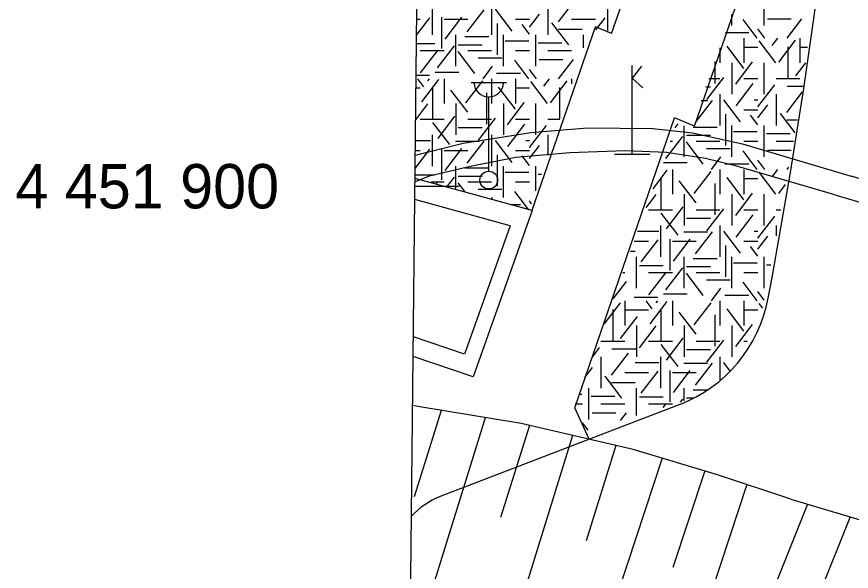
# Model space of a CAD drawing. Extents: x 419677 to 421689, y 4450851 to 4452923.
# Drawn here: x 420149.07 to 420196.13, y 4452064.01 to 4452095.3 of the extents above; entities that cross this region are included whole.
import ezdxf

# ---------------------------------------------------------------- set-up
doc = ezdxf.new("R2010")
doc.units = 0
for name, color, linetype in [('AA_HH', 7, 'Continuous'), ('Level 41', 7, 'Continuous'), ('Level 62', 7, 'Continuous'), ('Level 7', 7, 'Continuous')]:
    doc.layers.add(name, color=color, linetype=linetype)

msp = doc.modelspace()

# ---------------------------------------------------------------- linework, layer by layer
at = {"layer": 'AA_HH'}
for p, q in [((420183.774, 4452087.553), (420183.774, 4452092.553)), ((420184.304, 4452092.51), (420183.774, 4452091.83)), ((420183.774, 4452091.83), (420184.366, 4452091.295)), ((420174.685, 4452091.582), (420176.685, 4452091.582)), ((420175.685, 4452086.582), (420175.685, 4452090.775)), ((420182.774, 4452087.553), (420184.774, 4452087.553)), ((420171.525, 4452085.736), (420174.025, 4452085.736)), ((420173.001, 4452073.087), (420171.483, 4452068.207)), ((420175.492, 4452072.678), (420172.352, 4452062.584)), ((420177.974, 4452072.24), (420176.356, 4452067.041)), ((420180.416, 4452071.675), (420177.126, 4452061.099)), ((420182.858, 4452071.109), (420181.186, 4452065.732)), ((420185.465, 4452070.394), (420181.889, 4452059.576)), ((420187.861, 4452069.677), (420186.062, 4452064.234)), ((420190.239, 4452068.906), (420186.636, 4452058.007)), ((420193.651, 4452067.799), (420191.516, 4452062.437)), ((420196.057, 4452067.084), (420191.703, 4452056.149))]:
    msp.add_line(p, q, dxfattribs=at)
msp.add_lwpolyline([(420173.096, 4452234.536), (420705.284, 4452228.915), (420698.004, 4451534.891), (420165.768, 4451540.511)], close=True, dxfattribs=at)
for points in [[(420171.544, 4452087.482), (420174.251, 4452088.17), (420178.059, 4452088.774), (420181.255, 4452089.037), (420184.945, 4452089), (420187.17, 4452088.748), (420189.983, 4452088.136), (420196.126, 4452086.306)], [(420195.191, 4452085.246), (420189.602, 4452086.891), (420187.9, 4452087.304), (420185.715, 4452087.632), (420183.382, 4452087.734), (420180.256, 4452087.613), (420177.204, 4452087.366), (420174.734, 4452086.876), (420172.319, 4452086.297), (420171.528, 4452085.983)], [(420209.485, 4452082.163), (420202.089, 4452084.535), (420196.126, 4452086.306)], [(420195.191, 4452085.246), (420202.952, 4452082.966), (420209.47, 4452080.777)], [(420192.71, 4452068.08), (420188.584, 4452069.46), (420183.825, 4452070.885), (420177.522, 4452072.345), (420171.804, 4452073.284), (420171.394, 4452073.363)], [(420192.71, 4452068.08), (420200.718, 4452065.697), (420203.339, 4452064.651), (420206.531, 4452063.209), (420209.266, 4452062.079), (420209.273, 4452062.076)]]:
    msp.add_lwpolyline(points, dxfattribs=at)
msp.add_circle((420175.685, 4452086.082), 0.5, dxfattribs=at)
msp.add_arc((420175.685, 4452091.612), 0.837, 183.298, 356.9072, dxfattribs=at)
at = {"layer": 'Level 41'}
for p, q in [((420191.216, 4452094.803), (420191.216, 4452096.571)), ((420172.492, 4452096.043), (420172.492, 4452094.276)), ((420175.849, 4452096.043), (420175.849, 4452094.276)), ((420179.013, 4452096.043), (420179.013, 4452094.276)), ((420179.615, 4452095.005), (420180.564, 4452096.255)), ((420182.371, 4452096.043), (420182.371, 4452094.49)), ((420174.476, 4452094.445), (420175.426, 4452095.695)), ((420177.006, 4452094.479), (420176.057, 4452095.728)), ((420171.615, 4452094.255), (420172.363, 4452095.239)), ((420171.625, 4452095.159), (420171.82, 4452095.159)), ((420173.024, 4452095.271), (420173.024, 4452093.503)), ((420173.163, 4452095.159), (420174.506, 4452095.159)), ((420173.224, 4452094.025), (420174.173, 4452095.274)), ((420177.192, 4452095.159), (420177.98, 4452095.159)), ((420177.98, 4452094.713), (420178.539, 4452095.449)), ((420180.356, 4452095.159), (420181.699, 4452095.159)), ((420181.727, 4452094.562), (420182.242, 4452095.239)), ((420189.395, 4452094.803), (420189.395, 4452095.428)), ((420190.825, 4452094.094), (420190.023, 4452095.15)), ((420191.393, 4452095.176), (420192.735, 4452095.176)), ((420192.501, 4452094.094), (420193.33, 4452095.185)), ((420176.167, 4452094.921), (420176.167, 4452093.153)), ((420177.98, 4452094.319), (420177.574, 4452094.853)), ((420180.2, 4452093.708), (420179.251, 4452094.958)), ((420179.61, 4452094.599), (420180.953, 4452094.599)), ((420191.248, 4452094.094), (420190.854, 4452094.612)), ((420173.835, 4452092.508), (420173.835, 4452094.276)), ((420174.34, 4452094.178), (420175.683, 4452094.178)), ((420176.521, 4452092.508), (420176.521, 4452094.276)), ((420178.342, 4452092.508), (420178.342, 4452094.276)), ((420181.028, 4452093.535), (420181.028, 4452094.276)), ((420189.029, 4452094.406), (420190.341, 4452094.406)), ((420171.61, 4452093.793), (420172.646, 4452093.793)), ((420172.799, 4452092.411), (420173.748, 4452093.661)), ((420173.966, 4452093.722), (420175.309, 4452093.722)), ((420176.603, 4452093.933), (420177.946, 4452093.933)), ((420178.465, 4452093.827), (420179.808, 4452093.827)), ((420190.066, 4452094.094), (420190.066, 4452092.696)), ((420190.066, 4452094.094), (420190.066, 4452092.696)), ((420191.875, 4452092.696), (420190.926, 4452093.946)), ((420191.664, 4452093.677), (420191.981, 4452094.094)), ((420192.035, 4452092.731), (420192.984, 4452093.981)), ((420193.23, 4452094.094), (420193.23, 4452092.696)), ((420171.82, 4452093.392), (420173.163, 4452093.392)), ((420171.839, 4452092.132), (420172.788, 4452093.381)), ((420174.902, 4452092.097), (420173.952, 4452093.346)), ((420174.506, 4452093.392), (420175.849, 4452093.392)), ((420177.192, 4452093.392), (420177.98, 4452093.392)), ((420179.013, 4452093.392), (420180.356, 4452093.392)), ((420188.723, 4452093.552), (420188.723, 4452092.696)), ((420190.067, 4452092.38), (420189.118, 4452093.629)), ((420190.066, 4452093.58), (420190.854, 4452093.58)), ((420192.555, 4452093.592), (420192.555, 4452091.825)), ((420193.23, 4452093.58), (420193.657, 4452093.58)), ((420175.085, 4452092.985), (420176.428, 4452092.985)), ((420177.951, 4452091.799), (420177.149, 4452092.855)), ((420178.519, 4452092.881), (420179.861, 4452092.881)), ((420179.627, 4452091.799), (420180.456, 4452092.89)), ((420188.441, 4452092.764), (420188.441, 4452091.539)), ((420189.615, 4452091.503), (420190.564, 4452092.753)), ((420175.368, 4452091.799), (420175.905, 4452092.505)), ((420178.374, 4452091.799), (420177.98, 4452092.317)), ((420189.395, 4452092.696), (420189.395, 4452090.929)), ((420189.395, 4452092.696), (420189.395, 4452090.929)), ((420191.216, 4452090.929), (420191.216, 4452092.696)), ((420192.995, 4452091.959), (420193.56, 4452092.703)), ((420171.591, 4452092.005), (420172.353, 4452092.005)), ((420172.026, 4452091.347), (420171.682, 4452091.799)), ((420172.252, 4452091.679), (420172.343, 4452091.799)), ((420172.662, 4452092.18), (420174.005, 4452092.18)), ((420173.163, 4452091.799), (420173.163, 4452090.401)), ((420175.849, 4452091.799), (420175.849, 4452090.401)), ((420176.124, 4452092.111), (420177.467, 4452092.111)), ((420177.192, 4452091.799), (420177.192, 4452090.401)), ((420177.192, 4452091.799), (420177.192, 4452090.401)), ((420178.79, 4452091.382), (420179.107, 4452091.799)), ((420180.356, 4452091.799), (420180.356, 4452091.519)), ((420187.99, 4452090.628), (420188.939, 4452091.878)), ((420188.1, 4452091.812), (420188.723, 4452091.812)), ((420190.066, 4452091.812), (420190.854, 4452091.812)), ((420191.887, 4452091.812), (420193.23, 4452091.812)), ((420171.919, 4452090.505), (420172.869, 4452091.755)), ((420172.519, 4452091.332), (420172.519, 4452089.565)), ((420174.396, 4452090.436), (420175.345, 4452091.686)), ((420177.193, 4452090.085), (420176.244, 4452091.334)), ((420179.001, 4452090.401), (420178.052, 4452091.651)), ((420179.161, 4452090.436), (420180.11, 4452091.686)), ((420187.932, 4452091.342), (420188.183, 4452091.342)), ((420189.641, 4452090.277), (420190.591, 4452091.526)), ((420190.864, 4452090.208), (420191.813, 4452091.457)), ((420192.511, 4452091.378), (420193.412, 4452091.378)), ((420171.584, 4452091.285), (420171.82, 4452091.285)), ((420174.503, 4452089.91), (420173.554, 4452091.159)), ((420175.567, 4452091.011), (420175.567, 4452089.244)), ((420177.192, 4452091.285), (420177.98, 4452091.285)), ((420179.681, 4452091.297), (420179.681, 4452089.53)), ((420188.723, 4452090.929), (420188.723, 4452089.162)), ((420191.887, 4452090.929), (420191.887, 4452089.162)), ((420192.489, 4452089.891), (420193.377, 4452091.061)), ((420171.565, 4452089.477), (420172.257, 4452090.389)), ((420173.835, 4452090.401), (420173.835, 4452088.634)), ((420176.521, 4452090.401), (420176.521, 4452088.634)), ((420176.521, 4452090.401), (420176.521, 4452088.634)), ((420176.741, 4452089.208), (420177.69, 4452090.458)), ((420178.342, 4452088.634), (420178.342, 4452090.401)), ((420187.35, 4452089.331), (420188.3, 4452090.581)), ((420187.656, 4452090.572), (420188.023, 4452090.572)), ((420189.88, 4452089.365), (420188.931, 4452090.614)), ((420190.65, 4452090.605), (420190.854, 4452090.605)), ((420190.066, 4452090.045), (420190.854, 4452090.045)), ((420190.854, 4452089.599), (420191.413, 4452090.335)), ((420171.82, 4452089.517), (420173.163, 4452089.517)), ((420172.825, 4452088.438), (420173.776, 4452089.687)), ((420174.506, 4452089.517), (420175.849, 4452089.517)), ((420175.116, 4452088.333), (420176.065, 4452089.583)), ((420177.192, 4452089.517), (420177.98, 4452089.517)), ((420179.013, 4452089.517), (420179.689, 4452089.517)), ((420189.041, 4452089.807), (420189.041, 4452088.039)), ((420190.854, 4452089.205), (420190.448, 4452089.739)), ((420192.959, 4452088.745), (420192.125, 4452089.844)), ((420192.484, 4452089.485), (420193.096, 4452089.485)), ((420173.491, 4452088.088), (420172.541, 4452089.337)), ((420173.966, 4452089.047), (420175.309, 4452089.047)), ((420176.767, 4452087.982), (420177.717, 4452089.231)), ((420177.99, 4452087.913), (420178.939, 4452089.162)), ((420186.191, 4452089.033), (420186.366, 4452089.264)), ((420186.709, 4452087.394), (420186.709, 4452089.149)), ((420187.214, 4452089.064), (420188.557, 4452089.064)), ((420189.395, 4452087.394), (420189.395, 4452089.162)), ((420191.216, 4452087.394), (420191.216, 4452089.162)), ((420172.492, 4452088.634), (420172.492, 4452086.867)), ((420175.849, 4452088.634), (420175.849, 4452086.867)), ((420179.013, 4452088.634), (420179.013, 4452087.489)), ((420185.673, 4452087.297), (420186.622, 4452088.547)), ((420186.84, 4452088.608), (420188.183, 4452088.608)), ((420189.477, 4452088.819), (420190.82, 4452088.819)), ((420191.339, 4452088.713), (420192.682, 4452088.713)), ((420171.552, 4452088.31), (420172.407, 4452088.31)), ((420173.806, 4452088.277), (420175.149, 4452088.277)), ((420174.476, 4452087.036), (420175.426, 4452088.286)), ((420177.006, 4452087.07), (420176.057, 4452088.319)), ((420177.776, 4452088.31), (420177.98, 4452088.31)), ((420177.98, 4452087.304), (420178.539, 4452088.04)), ((420185.918, 4452088.278), (420186.037, 4452088.278)), ((420187.776, 4452086.983), (420186.826, 4452088.232)), ((420187.38, 4452088.278), (420188.723, 4452088.278)), ((420190.066, 4452088.278), (420190.854, 4452088.278)), ((420191.887, 4452088.278), (420192.873, 4452088.278)), ((420171.536, 4452086.741), (420172.363, 4452087.83)), ((420171.546, 4452087.75), (420171.82, 4452087.75)), ((420173.024, 4452087.862), (420173.024, 4452086.094)), ((420173.163, 4452087.75), (420174.506, 4452087.75)), ((420173.224, 4452086.616), (420174.173, 4452087.865)), ((420177.192, 4452087.75), (420177.98, 4452087.75)), ((420187.959, 4452087.871), (420189.302, 4452087.871)), ((420190.825, 4452086.685), (420190.023, 4452087.741)), ((420191.393, 4452087.767), (420192.735, 4452087.767)), ((420176.167, 4452087.512), (420176.167, 4452085.744)), ((420177.98, 4452086.91), (420177.574, 4452087.444)), ((420185.536, 4452087.066), (420186.879, 4452087.066)), ((420188.242, 4452086.685), (420188.779, 4452087.391)), ((420191.248, 4452086.685), (420190.854, 4452087.203)), ((420173.835, 4452085.581), (420173.835, 4452086.867)), ((420174.34, 4452086.769), (420175.683, 4452086.769)), ((420176.521, 4452085.099), (420176.521, 4452086.867)), ((420178.342, 4452085.476), (420178.342, 4452086.867)), ((420184.949, 4452085.596), (420185.743, 4452086.641)), ((420186.037, 4452086.685), (420186.037, 4452085.287)), ((420188.723, 4452086.685), (420188.723, 4452085.287)), ((420188.998, 4452086.997), (420190.341, 4452086.997)), ((420190.066, 4452086.685), (420190.066, 4452085.287)), ((420190.066, 4452086.685), (420190.066, 4452085.287)), ((420191.664, 4452086.268), (420191.981, 4452086.685)), ((420192.501, 4452086.685), (420192.604, 4452086.82)), ((420171.532, 4452086.384), (420172.646, 4452086.384)), ((420173.345, 4452085.722), (420173.748, 4452086.252)), ((420173.966, 4452086.313), (420175.309, 4452086.313)), ((420176.603, 4452086.524), (420177.946, 4452086.524)), ((420178.465, 4452086.418), (420178.656, 4452086.418)), ((420185.393, 4452086.218), (420185.393, 4452084.451)), ((420187.27, 4452085.322), (420188.219, 4452086.572)), ((420190.067, 4452084.971), (420189.118, 4452086.22)), ((420190.066, 4452086.171), (420190.854, 4452086.171)), ((420191.875, 4452085.287), (420190.926, 4452086.537)), ((420172.436, 4452085.983), (420173.163, 4452085.983)), ((420172.732, 4452085.898), (420172.788, 4452085.972)), ((420174.331, 4452085.438), (420173.952, 4452085.937)), ((420174.506, 4452085.983), (420175.849, 4452085.983)), ((420177.192, 4452085.983), (420177.98, 4452085.983)), ((420187.377, 4452084.796), (420186.428, 4452086.045)), ((420188.441, 4452085.897), (420188.441, 4452084.13)), ((420192.035, 4452085.322), (420192.421, 4452085.83)), ((420175.085, 4452085.576), (420176.428, 4452085.576)), ((420177.943, 4452084.401), (420177.149, 4452085.446)), ((420184.562, 4452084.525), (420185.131, 4452085.275)), ((420186.709, 4452085.287), (420186.709, 4452083.52)), ((420189.395, 4452085.287), (420189.395, 4452083.52)), ((420189.395, 4452085.287), (420189.395, 4452083.52)), ((420189.615, 4452084.094), (420190.564, 4452085.344)), ((420191.216, 4452083.52), (420191.216, 4452085.287)), ((420175.836, 4452085.006), (420175.905, 4452085.096)), ((420178.1, 4452084.75), (420177.98, 4452084.908)), ((420176.894, 4452084.702), (420177.467, 4452084.702)), ((420184.694, 4452084.403), (420186.037, 4452084.403)), ((420185.699, 4452083.324), (420186.65, 4452084.573)), ((420187.38, 4452084.403), (420188.723, 4452084.403)), ((420187.99, 4452083.219), (420188.939, 4452084.469)), ((420190.066, 4452084.403), (420190.854, 4452084.403)), ((420191.887, 4452084.403), (420192.157, 4452084.403)), ((420186.365, 4452082.974), (420185.415, 4452084.223)), ((420186.84, 4452083.933), (420188.183, 4452083.933)), ((420189.641, 4452082.868), (420190.591, 4452084.117)), ((420190.864, 4452082.799), (420191.813, 4452084.048)), ((420185.366, 4452083.52), (420185.366, 4452081.753)), ((420188.723, 4452083.52), (420188.723, 4452081.753)), ((420191.887, 4452083.52), (420191.887, 4452082.942)), ((420184.081, 4452083.196), (420185.281, 4452083.196)), ((420186.68, 4452083.163), (420188.023, 4452083.163)), ((420187.35, 4452081.922), (420188.3, 4452083.172)), ((420189.88, 4452081.956), (420188.931, 4452083.205)), ((420190.65, 4452083.196), (420190.854, 4452083.196)), ((420190.854, 4452082.19), (420191.413, 4452082.926)), ((420183.879, 4452082.636), (420184.694, 4452082.636)), ((420184.287, 4452081.466), (420185.237, 4452082.716)), ((420185.898, 4452082.748), (420185.898, 4452080.98)), ((420186.037, 4452082.636), (420187.38, 4452082.636)), ((420186.098, 4452081.502), (420187.047, 4452082.751)), ((420189.041, 4452082.398), (420189.041, 4452080.63)), ((420190.066, 4452082.636), (420190.854, 4452082.636)), ((420183.677, 4452082.076), (420183.948, 4452082.076)), ((420190.854, 4452081.796), (420190.448, 4452082.33)), ((420184.023, 4452079.985), (420184.023, 4452081.753)), ((420186.709, 4452079.985), (420186.709, 4452081.753)), ((420187.214, 4452081.655), (420188.557, 4452081.655)), ((420189.395, 4452079.985), (420189.395, 4452081.753)), ((420191.216, 4452079.985), (420191.216, 4452081.753)), ((420184.177, 4452081.27), (420185.52, 4452081.27)), ((420185.673, 4452079.888), (420186.622, 4452081.138)), ((420186.84, 4452081.199), (420188.183, 4452081.199)), ((420189.477, 4452081.41), (420190.82, 4452081.41)), ((420191.339, 4452081.304), (420191.584, 4452081.304)), ((420183.24, 4452080.869), (420183.351, 4452080.869)), ((420184.694, 4452080.869), (420186.037, 4452080.869)), ((420184.713, 4452079.609), (420185.662, 4452080.858)), ((420187.776, 4452079.574), (420186.826, 4452080.823)), ((420187.38, 4452080.869), (420188.723, 4452080.869)), ((420190.066, 4452080.869), (420190.854, 4452080.869)), ((420182.704, 4452079.383), (420183.451, 4452080.367)), ((420187.959, 4452080.462), (420189.302, 4452080.462)), ((420190.825, 4452079.276), (420190.023, 4452080.332)), ((420191.393, 4452080.358), (420191.41, 4452080.358)), ((420185.536, 4452079.657), (420186.879, 4452079.657)), ((420188.242, 4452079.276), (420188.779, 4452079.982)), ((420188.998, 4452079.588), (420190.341, 4452079.588)), ((420191.217, 4452079.317), (420190.854, 4452079.794)), ((420182.187, 4452077.954), (420183.105, 4452079.163)), ((420183.351, 4452079.276), (420183.351, 4452077.878)), ((420183.884, 4452079.482), (420185.227, 4452079.482)), ((420184.9, 4452078.824), (420184.556, 4452079.276)), ((420184.793, 4452077.982), (420185.743, 4452079.232)), ((420185.126, 4452079.156), (420185.217, 4452079.276)), ((420186.037, 4452079.276), (420186.037, 4452077.878)), ((420187.27, 4452077.913), (420188.219, 4452079.163)), ((420188.723, 4452079.276), (420188.723, 4452077.878)), ((420190.066, 4452079.276), (420190.066, 4452077.878)), ((420190.066, 4452079.276), (420190.066, 4452077.878)), ((420191.132, 4452078.856), (420190.926, 4452079.128)), ((420182.676, 4452078.774), (420182.676, 4452077.007)), ((420183.351, 4452078.762), (420184.694, 4452078.762)), ((420185.393, 4452078.809), (420185.393, 4452077.042)), ((420187.377, 4452077.387), (420186.428, 4452078.636)), ((420190.067, 4452077.562), (420189.118, 4452078.811)), ((420190.066, 4452078.762), (420190.854, 4452078.762)), ((420183.116, 4452077.141), (420184.065, 4452078.391)), ((420188.441, 4452078.488), (420188.441, 4452076.721)), ((420184.023, 4452077.878), (420184.023, 4452076.111)), ((420184.182, 4452076.616), (420185.131, 4452077.866)), ((420186.709, 4452077.878), (420186.709, 4452076.111)), ((420189.395, 4452077.878), (420189.395, 4452076.111)), ((420189.395, 4452077.878), (420189.395, 4452076.111)), ((420189.615, 4452076.685), (420190.564, 4452077.935)), ((420182.008, 4452076.994), (420183.351, 4452076.994)), ((420184.694, 4452076.994), (420186.037, 4452076.994)), ((420186.365, 4452075.565), (420185.415, 4452076.814)), ((420185.699, 4452075.915), (420186.65, 4452077.164)), ((420187.38, 4452076.994), (420188.723, 4452076.994)), ((420187.99, 4452075.81), (420188.939, 4452077.06)), ((420190.066, 4452076.994), (420190.253, 4452076.994)), ((420181.51, 4452076.081), (420181.934, 4452076.639)), ((420182.61, 4452075.073), (420183.559, 4452076.323)), ((420182.632, 4452076.56), (420183.975, 4452076.56)), ((420186.84, 4452076.524), (420188.183, 4452076.524)), ((420182.008, 4452076.111), (420182.008, 4452074.344)), ((420183.938, 4452075.787), (420185.281, 4452075.787)), ((420185.366, 4452076.111), (420185.366, 4452074.344)), ((420188.723, 4452076.111), (420188.723, 4452074.807)), ((420189.3, 4452075.31), (420188.931, 4452075.796)), ((420181.1, 4452074.945), (420181.534, 4452075.517)), ((420184.287, 4452074.057), (420185.237, 4452075.307)), ((420185.898, 4452075.339), (420185.898, 4452073.571)), ((420186.098, 4452074.093), (420187.047, 4452075.342)), ((420186.68, 4452075.754), (420188.023, 4452075.754)), ((420187.35, 4452074.513), (420188.3, 4452075.763)), ((420183.195, 4452073.776), (420182.246, 4452075.026)), ((420183.351, 4452075.227), (420184.694, 4452075.227)), ((420186.037, 4452075.227), (420187.38, 4452075.227)), ((420180.975, 4452074.387), (420180.923, 4452074.456)), ((420182.605, 4452074.667), (420183.948, 4452074.667)), ((420180.758, 4452074.001), (420180.941, 4452074.001)), ((420181.337, 4452072.576), (420181.337, 4452074.344)), ((420181.46, 4452073.895), (420182.803, 4452073.895)), ((420184.023, 4452072.8), (420184.023, 4452074.344)), ((420186.709, 4452073.622), (420186.709, 4452074.344)), ((420187.214, 4452074.246), (420188.049, 4452074.246)), ((420180.563, 4452073.46), (420180.975, 4452073.46)), ((420182.008, 4452073.46), (420183.351, 4452073.46)), ((420184.177, 4452073.861), (420185.52, 4452073.861)), ((420184.694, 4452073.46), (420186.037, 4452073.46)), ((420185.516, 4452073.257), (420185.662, 4452073.449)), ((420186.49, 4452073.555), (420186.622, 4452073.729)), ((420186.84, 4452073.79), (420187.256, 4452073.79)), ((420181.514, 4452072.949), (420182.856, 4452072.949)), ((420183.121, 4452072.524), (420183.451, 4452072.958)), ((420181.295, 4452071.965), (420180.975, 4452072.385))]:
    msp.add_line(p, q, dxfattribs=at)
at = {"layer": 'Level 62'}
for p, q in [((420187.282, 4452089.118), (420194.842, 4452111.074)), ((420187.282, 4452089.118), (420194.842, 4452111.074)), ((420187.282, 4452089.118), (420194.842, 4452111.074)), ((420182.61, 4452094.344), (420188.021, 4452110.058)), ((420182.61, 4452094.344), (420188.021, 4452110.058)), ((420182.61, 4452094.344), (420188.021, 4452110.058)), ((420178.142, 4452084.384), (420181.703, 4452094.726)), ((420178.142, 4452084.384), (420181.703, 4452094.726)), ((420178.142, 4452084.384), (420181.703, 4452094.726)), ((420182.61, 4452094.344), (420181.703, 4452094.726)), ((420182.61, 4452094.344), (420181.703, 4452094.726)), ((420182.61, 4452094.344), (420181.703, 4452094.726)), ((420180.534, 4452073.234), (420186.165, 4452089.589)), ((420180.534, 4452073.234), (420186.165, 4452089.589)), ((420180.534, 4452073.234), (420186.165, 4452089.589)), ((420187.282, 4452089.118), (420186.165, 4452089.589)), ((420187.282, 4452089.118), (420186.165, 4452089.589)), ((420187.282, 4452089.118), (420186.165, 4452089.589)), ((420178.132, 4452084.367), (420171.53, 4452086.181)), ((420178.132, 4452084.367), (420171.53, 4452086.181)), ((420178.132, 4452084.367), (420171.53, 4452086.181)), ((420176.886, 4452083.51), (420171.517, 4452084.985)), ((420178.132, 4452084.367), (420174.804, 4452074.99)), ((420178.132, 4452084.367), (420174.804, 4452074.99)), ((420178.132, 4452084.367), (420174.804, 4452074.99)), ((420176.886, 4452083.51), (420174.316, 4452076.268)), ((420174.316, 4452076.268), (420171.435, 4452077.24)), ((420174.804, 4452074.99), (420171.424, 4452076.13)), ((420174.804, 4452074.99), (420171.424, 4452076.13)), ((420174.804, 4452074.99), (420171.424, 4452076.13)), ((420186.452, 4452073.429), (420172.95, 4452068.227)), ((420181.352, 4452071.464), (420180.534, 4452073.234)), ((420181.352, 4452071.464), (420180.534, 4452073.234)), ((420181.352, 4452071.464), (420180.534, 4452073.234))]:
    msp.add_line(p, q, dxfattribs=at)
for centre, radius, start, end in [((419869.259, 4452142.553), 336.876, 333.42072, 355.99452), ((419871.682, 4452142.243), 344.876, 329.98199, 355.99254), ((419867.273, 4452140.536), 329.876, 349.32177, 355.99452), ((420183.576, 4452080.894), 8, 291.0716, 349.3218), ((420174.495, 4452064.214), 4.3, 111.0704, 137.4333)]:
    msp.add_arc(centre, radius, start, end, dxfattribs=at)
at = {"layer": 'Level 7'}
for radius, start, end in [(337.876, 332.60484, 356.02111), (343.876, 330.68805, 355.99512)]:
    msp.add_arc((419870.498, 4452142.553), radius, start, end, dxfattribs=at)

# ---------------------------------------------------------------- texts
at = {"layer": 'AA_HH'}
msp.add_text('4 451 900', height=2.5, dxfattribs=at).set_placement((420148.993, 4452084.486))

doc.saveas('drawing.dxf')
